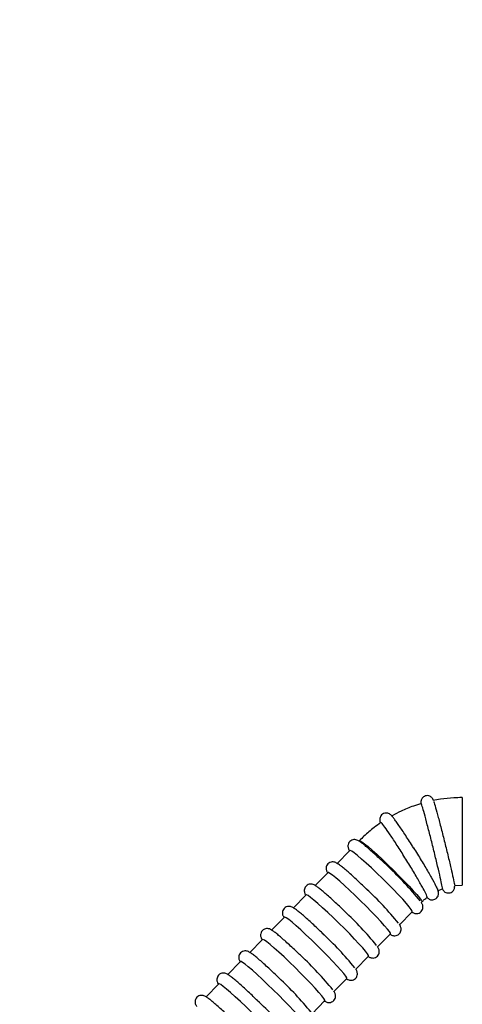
# Model space of a CAD drawing. Header units: inches. Extents: x 170 to 284, y 215 to 248.
# Tile 872 of 1056: x 235.71 to 235.86, y 225.795 to 226.129. Entities that reach past the tile are written whole.
import ezdxf

# ---------------------------------------------------------------- set-up
doc = ezdxf.new("R2010")
doc.units = ezdxf.units.IN
doc.header["$LTSCALE"] = 0.25
doc.header["$MEASUREMENT"] = 0
doc.layers.add('ANNOTATIONS', color=1, linetype='Continuous')
doc.layers.add('RH TOP OF HOOD', color=7, linetype='Continuous')
doc.styles.add('ARIAL', font='arial.ttf', dxfattribs={"height": 0.09375})
doc.dimstyles.new('STANDARD$0', dxfattribs={"dimtxt": 0.09375, "dimasz": 0.09375, "dimexe": 0.03125, "dimexo": 0.046875, "dimgap": 0.09, "dimtad": 0, "dimtih": 1, "dimtoh": 1, "dimdec": 4, "dimzin": 0, "dimdsep": 46, "dimtxsty": 'ARIAL', "dimcen": 0.09, "dimadec": 0, "dimazin": 0, "dimtfac": 1, "dimtdec": 4, "dimtofl": 0, "dimtmove": 0, "dimatfit": 1, "dimfxl": 1, "dimtolj": 1, "dimtzin": 0, "dimarcsym": 0})

# ---------------------------------------------------------------- blocks, each defined once
blk = doc.blocks.new('*D110')
at = {"layer": 'ANNOTATIONS', "color": 0, "lineweight": -2, "transparency": 16777216}
for p, q in [((235.2910738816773, 225.6576941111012), (235.2910738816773, 226.3915711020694)), ((236.4847417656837, 225.5817689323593), (236.4847417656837, 226.3915711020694)), ((235.3848238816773, 226.3603211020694), (235.577633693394, 226.3603211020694)), ((236.3909917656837, 226.3603211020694), (236.198181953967, 226.3603211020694))]:
    blk.add_line(p, q, dxfattribs=at)
at = {"layer": 'ANNOTATIONS', "color": 0, "transparency": 16777216}
for points in [[(235.3848238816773, 226.3759461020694), (235.3848238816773, 226.3446961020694), (235.2910738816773, 226.3603211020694)], [(236.3909917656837, 226.3759461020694), (236.3909917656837, 226.3446961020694), (236.4847417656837, 226.3603211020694)]]:
    blk.add_solid(points, dxfattribs=at)
at = {"layer": 'defpoints', "color": 0, "transparency": 16777216}
for p in [(236.4847417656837, 226.3603211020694), (235.2910738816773, 225.6108191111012), (236.4847417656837, 225.5348939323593)]:
    blk.add_point(p, dxfattribs=at)
at = {"layer": 'ANNOTATIONS', "color": 0, "transparency": 16777216, "insert": (235.8879078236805, 226.3603211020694), "char_height": 0.09375, "attachment_point": 5, "style": 'ARIAL'}
blk.add_mtext('\\A1;DIM "A"', dxfattribs=at)
blk = doc.blocks.new('*D111')
at = {"layer": 'ANNOTATIONS', "color": 0, "lineweight": -2, "transparency": 16777216}
for p, q in [((235.2910738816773, 225.6576941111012), (235.2910738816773, 226.0615542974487)), ((236.1899014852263, 225.2816237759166), (236.1899014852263, 226.0615542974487)), ((235.1973238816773, 226.0303042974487), (235.1035738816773, 226.0303042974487)), ((236.2836514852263, 226.0303042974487), (236.3774014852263, 226.0303042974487))]:
    blk.add_line(p, q, dxfattribs=at)
at = {"layer": 'ANNOTATIONS', "color": 0, "transparency": 16777216}
for points in [[(235.1973238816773, 226.0459292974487), (235.1973238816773, 226.0146792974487), (235.2910738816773, 226.0303042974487)], [(236.2836514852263, 226.0459292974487), (236.2836514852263, 226.0146792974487), (236.1899014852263, 226.0303042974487)]]:
    blk.add_solid(points, dxfattribs=at)
at = {"layer": 'defpoints', "color": 0, "transparency": 16777216}
for p in [(236.1899014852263, 226.0303042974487), (235.2910738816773, 225.6108191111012), (236.1899014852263, 225.2347487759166)]:
    blk.add_point(p, dxfattribs=at)
at = {"layer": 'ANNOTATIONS', "color": 0, "transparency": 16777216, "insert": (234.6019627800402, 226.0303042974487), "char_height": 0.09375, "attachment_point": 5, "style": 'ARIAL'}
blk.add_mtext('\\A1;PROJECTION', dxfattribs=at)

msp = doc.modelspace()

# ---------------------------------------------------------------- linework, layer by layer
at = {"layer": 'RH TOP OF HOOD'}
for p, q in [((235.8603450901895, 225.8655290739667), (235.8603450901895, 225.8358589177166)), ((235.8222811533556, 225.8476321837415), (235.81783439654, 225.8431053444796)), ((235.8148698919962, 225.8400874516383), (235.8104231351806, 225.8355606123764)), ((235.8577410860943, 225.8356708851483), (235.8603450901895, 225.8358589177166)), ((235.8074586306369, 225.8325427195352), (235.8030118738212, 225.8280158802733)), ((235.8520495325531, 225.833961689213), (235.8537019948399, 225.8346328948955)), ((235.8390007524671, 225.8223134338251), (235.8434475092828, 225.826840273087)), ((235.8000473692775, 225.824997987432), (235.7956006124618, 225.8204711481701)), ((235.8315894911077, 225.8147687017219), (235.8360362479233, 225.8192955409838)), ((235.7926361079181, 225.8174532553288), (235.7881893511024, 225.8129264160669)), ((235.7852248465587, 225.8099085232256), (235.780778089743, 225.8053816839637)), ((235.8241782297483, 225.8072239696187), (235.828624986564, 225.8117508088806)), ((235.7778135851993, 225.8023637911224), (235.7733668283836, 225.7978369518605)), ((235.8167669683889, 225.7996792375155), (235.8212137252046, 225.8042060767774)), ((235.8093557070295, 225.7921345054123), (235.8138024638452, 225.7966613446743))]:
    msp.add_line(p, q, dxfattribs=at)
at = {"layer": 'RH TOP OF HOOD', "flags": 128}
for points in [[(235.825526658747, 225.8509361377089), (235.825772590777, 225.8509049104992), (235.8263599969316, 225.850552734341), (235.8272607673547, 225.8498787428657), (235.8284459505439, 225.8489045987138), (235.8298774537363, 225.8476616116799), (235.8315092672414, 225.84618973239), (235.8332889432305, 225.8445362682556), (235.835159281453, 225.8427543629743), (235.8370601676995, 225.8409012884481), (235.838930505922, 225.8390366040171), (235.8407101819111, 225.8372202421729), (235.8423419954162, 225.83551058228), (235.8437734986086, 225.8339625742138), (235.8449586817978, 225.8326259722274), (235.8458594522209, 225.8315437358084), (235.8464468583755, 225.8307506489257), (235.8467020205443, 225.8302722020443), (235.8466925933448, 225.830143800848)], [(235.8434475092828, 225.826840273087), (235.8434246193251, 225.8270574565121), (235.8430852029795, 225.8276164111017), (235.8424172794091, 225.828484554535), (235.8414423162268, 225.8296339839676), (235.8401916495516, 225.8310277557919), (235.8387054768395, 225.8326210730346), (235.8370315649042, 225.8343627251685), (235.8352237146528, 225.8361967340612), (235.8333400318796, 225.8380641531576), (235.8314410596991, 225.8399049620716), (235.8295878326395, 225.8416599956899), (235.8278399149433, 225.8432728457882), (235.8262534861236, 225.8446916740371), (235.8248795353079, 225.8458708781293), (235.8237622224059, 225.846772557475), (235.8229374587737, 225.8473677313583), (235.8224317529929, 225.8476372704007), (235.8222811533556, 225.8476321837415)], [(235.8360362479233, 225.8192955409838), (235.8360133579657, 225.819512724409), (235.8356739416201, 225.8200716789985), (235.8350060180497, 225.8209398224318), (235.8340310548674, 225.8220892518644), (235.8327803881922, 225.8234830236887), (235.8312942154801, 225.8250763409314), (235.8296203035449, 225.8268179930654), (235.8278124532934, 225.828652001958), (235.8259287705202, 225.8305194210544), (235.8240297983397, 225.8323602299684), (235.8221765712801, 225.8341152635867), (235.8204286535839, 225.835728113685), (235.8188422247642, 225.8371469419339), (235.8174682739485, 225.8383261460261), (235.8163509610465, 225.8392278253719), (235.8155261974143, 225.8398229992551), (235.8150204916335, 225.8400925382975), (235.8148698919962, 225.8400874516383)], [(235.828624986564, 225.8117508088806), (235.8286020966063, 225.8119679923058), (235.8282626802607, 225.8125269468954), (235.8275947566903, 225.8133950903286), (235.826619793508, 225.8145445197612), (235.8253691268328, 225.8159382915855), (235.8238829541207, 225.8175316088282), (235.8222090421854, 225.8192732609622), (235.820401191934, 225.8211072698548), (235.8185175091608, 225.8229746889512), (235.8166185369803, 225.8248154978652), (235.8147653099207, 225.8265705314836), (235.8130173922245, 225.8281833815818), (235.8114309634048, 225.8296022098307), (235.8100570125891, 225.8307814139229), (235.8089396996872, 225.8316830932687), (235.8081149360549, 225.8322782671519), (235.8076092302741, 225.8325478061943), (235.8074586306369, 225.8325427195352)], [(235.8212137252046, 225.8042060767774), (235.8211908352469, 225.8044232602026), (235.8208514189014, 225.8049822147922), (235.8201834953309, 225.8058503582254), (235.8192085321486, 225.806999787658), (235.8179578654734, 225.8083935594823), (235.8164716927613, 225.809986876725), (235.8147977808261, 225.811728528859), (235.8129899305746, 225.8135625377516), (235.8111062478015, 225.815429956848), (235.8092072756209, 225.817270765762), (235.8073540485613, 225.8190257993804), (235.8056061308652, 225.8206386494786), (235.8040197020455, 225.8220574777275), (235.8026457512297, 225.8232366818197), (235.8015284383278, 225.8241383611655), (235.8007036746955, 225.8247335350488), (235.8001979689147, 225.8250030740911), (235.8000473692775, 225.824997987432)], [(235.8138024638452, 225.7966613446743), (235.8137795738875, 225.7968785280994), (235.813440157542, 225.797437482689), (235.8127722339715, 225.7983056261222), (235.8117972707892, 225.7994550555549), (235.8105466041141, 225.8008488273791), (235.8090604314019, 225.8024421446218), (235.8073865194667, 225.8041837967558), (235.8055786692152, 225.8060178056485), (235.8036949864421, 225.8078852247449), (235.8017960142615, 225.8097260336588), (235.7999427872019, 225.8114810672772), (235.7981948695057, 225.8130939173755), (235.796608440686, 225.8145127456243), (235.7952344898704, 225.8156919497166), (235.7941171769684, 225.8165936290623), (235.7932924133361, 225.8171888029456), (235.7927867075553, 225.817458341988), (235.7926361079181, 225.8174532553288)], [(235.8063912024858, 225.7891166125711), (235.8063683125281, 225.7893337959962), (235.8060288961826, 225.7898927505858), (235.8053609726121, 225.7907608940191), (235.8043860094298, 225.7919103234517), (235.8031353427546, 225.7933040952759), (235.8016491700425, 225.7948974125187), (235.7999752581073, 225.7966390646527), (235.7981674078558, 225.7984730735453), (235.7962837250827, 225.8003404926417), (235.7943847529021, 225.8021813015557), (235.7925315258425, 225.803936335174), (235.7907836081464, 225.8055491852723), (235.7891971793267, 225.8069680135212), (235.787823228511, 225.8081472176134), (235.786705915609, 225.8090488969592), (235.7858811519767, 225.8096440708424), (235.7853754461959, 225.8099136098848), (235.7852248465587, 225.8099085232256)], [(235.7989799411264, 225.7815718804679), (235.7989570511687, 225.7817890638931), (235.7986176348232, 225.7823480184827), (235.7979497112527, 225.7832161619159), (235.7969747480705, 225.7843655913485), (235.7957240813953, 225.7857593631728), (235.7942379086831, 225.7873526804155), (235.7925639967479, 225.7890943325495), (235.7907561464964, 225.7909283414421), (235.7888724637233, 225.7927957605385), (235.7869734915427, 225.7946365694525), (235.7851202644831, 225.7963916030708), (235.783372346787, 225.7980044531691), (235.7817859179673, 225.799423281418), (235.7804119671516, 225.8006024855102), (235.7792946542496, 225.801504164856), (235.7784698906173, 225.8020993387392), (235.7779641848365, 225.8023688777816), (235.7778135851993, 225.8023637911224)]]:
    msp.add_lwpolyline(points, dxfattribs=at)
at = {"layer": 'RH TOP OF HOOD'}
for centre, radius, start, end in [((235.7567981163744, 225.7575798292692), 0.1153226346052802, 39.21019964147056, 47.06921534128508), ((235.7493868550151, 225.7500350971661), 0.1153226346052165, 39.21019964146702, 47.06921534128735), ((235.7419755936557, 225.7424903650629), 0.1153226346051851, 39.21019964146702, 47.06921534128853), ((235.7345643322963, 225.7349456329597), 0.1153226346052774, 39.21019964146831, 47.06921534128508), ((235.7271530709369, 225.7274009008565), 0.115322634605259, 39.21019964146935, 47.06921534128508), ((235.7197418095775, 225.7198561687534), 0.1153226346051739, 39.21019964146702, 47.06921534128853), ((235.7123305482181, 225.7123114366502), 0.115322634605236, 39.21019964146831, 47.06921534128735)]:
    msp.add_arc(centre, radius, start, end, dxfattribs=at)
for points, knots in [([(235.8505894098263, 225.8646297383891), (235.8505632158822, 225.8647002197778), (235.8505162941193, 225.8648264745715), (235.8504108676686, 225.8650480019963), (235.8502229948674, 225.8653500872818), (235.8498908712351, 225.8657156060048), (235.8493673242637, 225.8660531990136), (235.8486611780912, 225.8662331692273), (235.8478858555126, 225.866150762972), (235.847225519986, 225.8658106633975), (235.8467774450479, 225.865343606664), (235.8465269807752, 225.8648834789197), (235.846412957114, 225.8644839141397), (235.8463770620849, 225.8641832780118), (235.8463737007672, 225.8639405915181), (235.8463870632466, 225.8637330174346), (235.846405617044, 225.8635986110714), (235.8464160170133, 225.8635232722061)], [0, 0, 0, 0, 0.0910806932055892, 0.1631547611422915, 0.2156268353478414, 0.2695142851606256, 0.338531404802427, 0.4160038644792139, 0.498382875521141, 0.5813848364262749, 0.6472797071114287, 0.7033800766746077, 0.7517136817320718, 0.7932182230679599, 0.8377465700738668, 0.9090520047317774, 1, 1, 1, 1]), ([(235.8603450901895, 225.8655290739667), (235.8593943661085, 225.8655120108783), (235.8569321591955, 225.8654678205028), (235.8536433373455, 225.8651206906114), (235.8513359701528, 225.8646851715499), (235.8505139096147, 225.864530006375)], [0, 0, 0, 0, 0.2882069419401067, 0.746404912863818, 1, 1, 1, 1]), ([(235.846532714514, 225.8635364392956), (235.8456257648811, 225.8632510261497), (235.8432772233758, 225.8625119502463), (235.8399482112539, 225.8611456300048), (235.8376208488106, 225.8599027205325), (235.8366265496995, 225.8593717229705)], [0, 0, 0, 0, 0.264896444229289, 0.6859480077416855, 1, 1, 1, 1]), ([(235.853641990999, 225.8347833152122), (235.8536575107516, 225.8347475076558), (235.8537582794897, 225.8345150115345), (235.8535466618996, 225.8356741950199), (235.852999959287, 225.8382301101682), (235.8520882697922, 225.84215103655), (235.8509566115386, 225.8468254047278), (235.8497191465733, 225.8517776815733), (235.8485246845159, 225.8564109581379), (235.8474946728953, 225.8602553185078), (235.8467958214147, 225.8626764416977), (235.8464562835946, 225.8637262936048), (235.8464831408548, 225.8634565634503), (235.8464861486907, 225.8634263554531)], [0, 0, 0, 0, 0.01945394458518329, 0.1263131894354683, 0.2331132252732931, 0.3404164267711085, 0.4482100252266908, 0.5561487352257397, 0.6639804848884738, 0.7716268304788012, 0.8791043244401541, 0.9864604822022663, 1, 1, 1, 1]), ([(235.8507199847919, 225.8641831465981), (235.8507347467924, 225.8641604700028), (235.8508083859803, 225.8640473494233), (235.8513335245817, 225.8622440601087), (235.8522355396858, 225.8589532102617), (235.8533875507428, 225.8545400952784), (235.854621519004, 225.8496564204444), (235.8558065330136, 225.8448182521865), (235.8568169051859, 225.8405379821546), (235.8574942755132, 225.8374756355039), (235.8578108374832, 225.835895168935), (235.8577619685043, 225.835913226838), (235.8577530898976, 225.8359165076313)], [0, 0, 0, 0, 0.02950852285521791, 0.1472011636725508, 0.2649470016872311, 0.3828019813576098, 0.5008218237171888, 0.6190447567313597, 0.7374408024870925, 0.8558199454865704, 0.973805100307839, 1, 1, 1, 1]), ([(235.8441844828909, 225.8479871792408), (235.8439515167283, 225.8483579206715), (235.8432742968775, 225.8494356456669), (235.8421630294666, 225.8511758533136), (235.8408981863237, 225.8531206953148), (235.839722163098, 225.854888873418), (235.8386659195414, 225.856434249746), (235.8377531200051, 225.8577195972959), (235.8369950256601, 225.8587297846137), (235.8364663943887, 225.8593487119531), (235.8360646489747, 225.8597567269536), (235.8354972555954, 225.8601177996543), (235.8348273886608, 225.8603153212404), (235.8340623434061, 225.8602810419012), (235.8333062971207, 225.859945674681), (235.8327614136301, 225.8593793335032), (235.8324819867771, 225.8587589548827), (235.8324002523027, 225.8582209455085), (235.8324256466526, 225.8577838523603), (235.8325016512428, 225.8574190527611), (235.8325689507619, 225.8572232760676), (235.8326082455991, 225.8571089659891)], [0, 0, 0, 0, 0.04587545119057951, 0.1333574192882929, 0.2209701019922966, 0.3087164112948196, 0.3967204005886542, 0.4852414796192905, 0.574954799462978, 0.6683852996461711, 0.7257439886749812, 0.7558681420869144, 0.7814682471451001, 0.8099300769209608, 0.8397642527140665, 0.8697147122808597, 0.8939978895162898, 0.9158526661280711, 0.9372134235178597, 0.9633401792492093, 0.9999999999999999, 0.9999999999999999, 0.9999999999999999, 0.9999999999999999]), ([(235.8328312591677, 225.8570439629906), (235.832055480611, 225.856494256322), (235.8300473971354, 225.8550713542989), (235.8276195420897, 225.8530081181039), (235.8260366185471, 225.8514410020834), (235.8255265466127, 225.8509360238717)], [0, 0, 0, 0, 0.2990705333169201, 0.7741366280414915, 0.9999999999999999, 0.9999999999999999, 0.9999999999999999, 0.9999999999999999]), ([(235.8484907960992, 225.8317616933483), (235.8484666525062, 225.8319447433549), (235.848418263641, 225.8323116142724), (235.8472385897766, 225.8345908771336), (235.8453810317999, 225.8378698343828), (235.8429673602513, 225.8419190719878), (235.8402886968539, 225.8462497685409), (235.837652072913, 225.8503644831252), (235.8353383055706, 225.8538256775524), (235.8336879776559, 225.8561158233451), (235.8328382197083, 225.8571520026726), (235.8328686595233, 225.8569129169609), (235.8328758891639, 225.8568561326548)], [0, 0, 0, 0, 0.1063353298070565, 0.2131184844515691, 0.3203509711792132, 0.4281105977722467, 0.5360680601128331, 0.6439442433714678, 0.7516386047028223, 0.8591585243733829, 0.966549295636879, 1, 1, 1, 1]), ([(235.8358259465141, 225.8415556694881), (235.8355107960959, 225.8418618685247), (235.8345946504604, 225.842751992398), (235.8330911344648, 225.8441844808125), (235.8313790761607, 225.845779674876), (235.8297857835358, 225.8472240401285), (235.8283517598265, 225.8484807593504), (235.8271084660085, 225.8495206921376), (235.8260619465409, 225.8503334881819), (235.8253473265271, 225.8508135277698), (235.8247536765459, 225.8511197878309), (235.8240845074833, 225.8513018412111), (235.8232990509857, 225.8512684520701), (235.8225238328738, 225.8509317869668), (235.8219300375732, 225.8503099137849), (235.8216414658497, 225.8495812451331), (235.821606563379, 225.8489245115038), (235.8217106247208, 225.848397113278), (235.8218862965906, 225.8479651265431), (235.8220242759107, 225.8476968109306), (235.8221427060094, 225.8475265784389), (235.8221677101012, 225.8474906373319)], [0, 0, 0, 0, 0.04491838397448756, 0.1305782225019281, 0.2163800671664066, 0.3023486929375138, 0.388639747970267, 0.4755746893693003, 0.5639805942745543, 0.656913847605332, 0.7089704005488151, 0.7435667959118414, 0.7731981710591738, 0.8044248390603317, 0.8361929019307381, 0.8654290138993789, 0.8908462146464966, 0.9160421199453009, 0.9466347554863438, 0.9887330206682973, 1, 1, 1, 1]), ([(235.8438443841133, 225.8485057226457), (235.844295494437, 225.8477928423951), (235.845630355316, 225.8456833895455), (235.8478019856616, 225.8420918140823), (235.8499692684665, 225.8383760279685), (235.8515530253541, 225.8354796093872), (235.8518956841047, 225.8346443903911), (235.852066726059, 225.8342274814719)], [0, 0, 0, 0, 0.1131527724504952, 0.3348254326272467, 0.5568215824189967, 0.7787825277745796, 1, 1, 1, 1]), ([(235.8284146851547, 225.8340109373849), (235.8280995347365, 225.8343171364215), (235.827183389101, 225.8352072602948), (235.8256798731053, 225.8366397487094), (235.8239678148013, 225.8382349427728), (235.8223745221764, 225.8396793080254), (235.8209404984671, 225.8409360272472), (235.8196972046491, 225.8419759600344), (235.8186506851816, 225.8427887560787), (235.8179360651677, 225.8432687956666), (235.8173424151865, 225.8435750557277), (235.8166732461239, 225.8437571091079), (235.8158877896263, 225.8437237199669), (235.8151125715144, 225.8433870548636), (235.8145187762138, 225.8427651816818), (235.8142302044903, 225.8420365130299), (235.8141953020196, 225.8413797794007), (235.8142993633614, 225.8408523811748), (235.8144750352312, 225.8404203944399), (235.8146130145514, 225.8401520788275), (235.81473144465, 225.8399818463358), (235.8147564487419, 225.8399459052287)], [0, 0, 0, 0, 0.04491838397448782, 0.130578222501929, 0.2163800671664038, 0.3023486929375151, 0.3886397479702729, 0.4755746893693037, 0.5639805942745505, 0.6569138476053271, 0.7089704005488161, 0.7435667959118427, 0.7731981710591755, 0.8044248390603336, 0.8361929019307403, 0.865429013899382, 0.8908462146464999, 0.9160421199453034, 0.9466347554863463, 0.9887330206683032, 1, 1, 1, 1]), ([(235.8210034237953, 225.8264662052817), (235.8206882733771, 225.8267724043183), (235.8197721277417, 225.8276625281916), (235.818268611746, 225.8290950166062), (235.8165565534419, 225.8306902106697), (235.814963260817, 225.8321345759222), (235.8135292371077, 225.833391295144), (235.8122859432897, 225.8344312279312), (235.8112394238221, 225.8352440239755), (235.8105248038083, 225.8357240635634), (235.8099311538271, 225.8360303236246), (235.8092619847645, 225.8362123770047), (235.8084765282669, 225.8361789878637), (235.807701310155, 225.8358423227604), (235.8071075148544, 225.8352204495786), (235.8068189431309, 225.8344917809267), (235.8067840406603, 225.8338350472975), (235.806888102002, 225.8333076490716), (235.8070637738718, 225.8328756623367), (235.8072017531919, 225.8326073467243), (235.8073201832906, 225.8324371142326), (235.8073451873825, 225.8324011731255)], [0, 0, 0, 0, 0.04491838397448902, 0.1305782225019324, 0.2163800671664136, 0.3023486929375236, 0.3886397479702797, 0.4755746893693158, 0.5639805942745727, 0.6569138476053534, 0.7089704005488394, 0.7435667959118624, 0.7731981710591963, 0.8044248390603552, 0.8361929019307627, 0.8654290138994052, 0.8908462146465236, 0.9160421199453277, 0.9466347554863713, 0.9887330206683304, 1, 1, 1, 1]), ([(235.8536586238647, 225.8346152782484), (235.8536683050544, 225.8345897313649), (235.8537028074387, 225.8344986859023), (235.85378082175, 225.8343324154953), (235.8539756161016, 225.8340172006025), (235.8543036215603, 225.833653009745), (235.8548229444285, 225.8333136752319), (235.8555264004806, 225.8331291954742), (235.856302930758, 225.8332059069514), (235.85696741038, 225.8335426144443), (235.8574197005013, 225.8340093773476), (235.8576729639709, 225.8344698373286), (235.8577890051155, 225.834871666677), (235.8578253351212, 225.8351715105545), (235.857829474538, 225.8353546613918), (235.8578247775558, 225.8354272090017), (235.8578230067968, 225.8354545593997)], [0, 0, 0, 0, 0.03934824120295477, 0.1402315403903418, 0.2042540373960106, 0.2699777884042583, 0.3543493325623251, 0.4491299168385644, 0.5500887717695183, 0.6523554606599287, 0.7334173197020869, 0.8023690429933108, 0.861793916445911, 0.9127653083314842, 0.9671125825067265, 1, 1, 1, 1]), ([(235.848449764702, 225.831666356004), (235.8485336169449, 225.8315795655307), (235.8486919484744, 225.831415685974), (235.849073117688, 225.8311325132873), (235.8496689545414, 225.8308797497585), (235.8503943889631, 225.8308083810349), (235.8511745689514, 225.8310184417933), (235.8518159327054, 225.8315019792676), (235.8522019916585, 225.8321107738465), (235.8523588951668, 225.8326908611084), (235.8523713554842, 225.8331687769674), (235.8523226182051, 225.8335140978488), (235.8522779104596, 225.8336676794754), (235.8522563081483, 225.8337418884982)], [0, 0, 0, 0, 0.1264012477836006, 0.2386734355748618, 0.3224260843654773, 0.4148724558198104, 0.514095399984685, 0.6144695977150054, 0.7029379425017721, 0.7792342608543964, 0.850833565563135, 0.9279243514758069, 1, 1, 1, 1]), ([(235.8433570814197, 225.8267096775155), (235.8434534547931, 225.8266454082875), (235.8436683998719, 225.8265020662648), (235.8440409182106, 225.8263426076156), (235.8446116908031, 225.826192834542), (235.8453599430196, 225.8262149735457), (235.846138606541, 225.8265375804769), (235.8467442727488, 225.8271506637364), (235.8470456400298, 225.8278795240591), (235.8470886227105, 225.8285418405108), (235.8469883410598, 225.8290736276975), (235.84681623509, 225.8295073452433), (235.8466574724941, 225.8298117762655), (235.8465158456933, 225.8300148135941), (235.8464657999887, 225.8300865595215)], [0, 0, 0, 0, 0.08358420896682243, 0.1864209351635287, 0.270898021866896, 0.3518068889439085, 0.4369781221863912, 0.5238016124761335, 0.604380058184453, 0.6740331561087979, 0.7427137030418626, 0.8251053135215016, 0.9381986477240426, 1, 1, 1, 1]), ([(235.8466929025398, 225.8301441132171), (235.8469551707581, 225.8304075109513), (235.8475244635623, 225.8309792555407), (235.8481725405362, 225.8314626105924), (235.8485220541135, 225.8317232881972)], [0, 0, 0, 0, 0.460691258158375, 1, 1, 1, 1]), ([(235.8135921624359, 225.8189214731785), (235.8132770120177, 225.8192276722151), (235.8123608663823, 225.8201177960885), (235.8108573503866, 225.821550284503), (235.8091452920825, 225.8231454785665), (235.8075519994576, 225.824589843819), (235.8061179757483, 225.8258465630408), (235.8048746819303, 225.8268864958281), (235.8038281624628, 225.8276992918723), (235.8031135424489, 225.8281793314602), (235.8025198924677, 225.8284855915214), (235.8018507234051, 225.8286676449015), (235.8010652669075, 225.8286342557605), (235.8002900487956, 225.8282975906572), (235.799696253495, 225.8276757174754), (235.7994076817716, 225.8269470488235), (235.7993727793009, 225.8262903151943), (235.7994768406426, 225.8257629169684), (235.7996525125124, 225.8253309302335), (235.7997904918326, 225.8250626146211), (235.7999089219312, 225.8248923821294), (235.7999339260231, 225.8248564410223)], [0, 0, 0, 0, 0.04491838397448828, 0.1305782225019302, 0.2163800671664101, 0.3023486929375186, 0.3886397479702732, 0.475574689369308, 0.5639805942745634, 0.6569138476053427, 0.7089704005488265, 0.7435667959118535, 0.7731981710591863, 0.8044248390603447, 0.8361929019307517, 0.8654290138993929, 0.890846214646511, 0.9160421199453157, 0.9466347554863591, 0.9887330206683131, 1, 1, 1, 1]), ([(235.8359458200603, 225.8191649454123), (235.8360421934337, 225.8191006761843), (235.8362571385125, 225.8189573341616), (235.8366296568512, 225.8187978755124), (235.8372004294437, 225.8186481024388), (235.8379486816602, 225.8186702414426), (235.8387273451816, 225.8189928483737), (235.8393330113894, 225.8196059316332), (235.8396343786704, 225.8203347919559), (235.8396773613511, 225.8209971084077), (235.8395770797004, 225.8215288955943), (235.8394049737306, 225.8219626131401), (235.8392462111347, 225.8222670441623), (235.8391045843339, 225.822470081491), (235.8390545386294, 225.8225418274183)], [0, 0, 0, 0, 0.0835842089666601, 0.1864209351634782, 0.270898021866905, 0.3518068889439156, 0.4369781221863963, 0.5238016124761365, 0.6043800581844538, 0.6740331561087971, 0.7427137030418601, 0.8251053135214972, 0.9381986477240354, 1, 1, 1, 1]), ([(235.8061809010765, 225.8113767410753), (235.8058657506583, 225.8116829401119), (235.8049496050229, 225.8125730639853), (235.8034460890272, 225.8140055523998), (235.8017340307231, 225.8156007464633), (235.8001407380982, 225.8170451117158), (235.7987067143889, 225.8183018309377), (235.7974634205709, 225.8193417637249), (235.7964169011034, 225.8201545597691), (235.7957022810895, 225.820634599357), (235.7951086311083, 225.8209408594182), (235.7944394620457, 225.8211229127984), (235.7936540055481, 225.8210895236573), (235.7928787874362, 225.820752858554), (235.7922849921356, 225.8201309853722), (235.7919964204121, 225.8194023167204), (235.7919615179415, 225.8187455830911), (235.7920655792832, 225.8182181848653), (235.792241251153, 225.8177861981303), (235.7923792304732, 225.8175178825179), (235.7924976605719, 225.8173476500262), (235.7925226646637, 225.8173117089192)], [0, 0, 0, 0, 0.04491838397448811, 0.1305782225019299, 0.2163800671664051, 0.302348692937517, 0.3886397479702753, 0.4755746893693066, 0.563980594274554, 0.6569138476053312, 0.7089704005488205, 0.7435667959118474, 0.7731981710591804, 0.8044248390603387, 0.8361929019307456, 0.8654290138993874, 0.8908462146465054, 0.9160421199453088, 0.9466347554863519, 0.9887330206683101, 1, 1, 1, 1]), ([(235.7987696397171, 225.8038320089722), (235.7984544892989, 225.8041382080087), (235.7975383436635, 225.8050283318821), (235.7960348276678, 225.8064608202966), (235.7943227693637, 225.8080560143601), (235.7927294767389, 225.8095003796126), (235.7912954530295, 225.8107570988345), (235.7900521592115, 225.8117970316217), (235.789005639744, 225.8126098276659), (235.7882910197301, 225.8130898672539), (235.7876973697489, 225.813396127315), (235.7870282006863, 225.8135781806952), (235.7862427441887, 225.8135447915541), (235.7854675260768, 225.8132081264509), (235.7848737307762, 225.812586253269), (235.7845851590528, 225.8118575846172), (235.7845502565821, 225.8112008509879), (235.7846543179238, 225.8106734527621), (235.7848299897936, 225.8102414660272), (235.7849679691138, 225.8099731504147), (235.7850863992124, 225.809802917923), (235.7851114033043, 225.809766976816)], [0, 0, 0, 0, 0.04491838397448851, 0.130578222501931, 0.216380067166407, 0.3023486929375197, 0.3886397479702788, 0.4755746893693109, 0.563980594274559, 0.656913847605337, 0.708970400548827, 0.743566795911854, 0.7731981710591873, 0.8044248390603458, 0.836192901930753, 0.8654290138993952, 0.8908462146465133, 0.916042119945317, 0.9466347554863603, 0.9887330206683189, 1, 1, 1, 1]), ([(235.8285345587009, 225.8116202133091), (235.8286309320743, 225.8115559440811), (235.8288458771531, 225.8114126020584), (235.8292183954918, 225.8112531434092), (235.8297891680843, 225.8111033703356), (235.8305374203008, 225.8111255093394), (235.8313160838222, 225.8114481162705), (235.83192175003, 225.81206119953), (235.8322231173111, 225.8127900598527), (235.8322660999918, 225.8134523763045), (235.832165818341, 225.8139841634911), (235.8319937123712, 225.8144178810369), (235.8318349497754, 225.8147223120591), (235.8316933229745, 225.8149253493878), (235.83164327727, 225.8149970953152)], [0, 0, 0, 0, 0.08358420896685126, 0.1864209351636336, 0.2708980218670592, 0.35180688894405, 0.4369781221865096, 0.5238016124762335, 0.6043800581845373, 0.67403315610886, 0.7427137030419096, 0.8251053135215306, 0.9381986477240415, 1, 1, 1, 1]), ([(235.7913583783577, 225.796287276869), (235.7910432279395, 225.7965934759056), (235.7901270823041, 225.7974835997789), (235.7886235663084, 225.7989160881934), (235.7869115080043, 225.8005112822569), (235.7853182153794, 225.8019556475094), (235.7838841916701, 225.8032123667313), (235.7826408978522, 225.8042522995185), (235.7815943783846, 225.8050650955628), (235.7808797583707, 225.8055451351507), (235.7802861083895, 225.8058513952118), (235.7796169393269, 225.806033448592), (235.7788314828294, 225.806000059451), (235.7780562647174, 225.8056633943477), (235.7774624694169, 225.8050415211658), (235.7771738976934, 225.804312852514), (235.7771389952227, 225.8036561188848), (235.7772430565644, 225.8031287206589), (235.7774187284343, 225.802696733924), (235.7775567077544, 225.8024284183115), (235.7776751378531, 225.8022581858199), (235.7777001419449, 225.8022222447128)], [0, 0, 0, 0, 0.04491838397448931, 0.1305782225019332, 0.2163800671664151, 0.3023486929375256, 0.3886397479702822, 0.4755746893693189, 0.5639805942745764, 0.6569138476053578, 0.7089704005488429, 0.7435667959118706, 0.7731981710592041, 0.8044248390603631, 0.8361929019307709, 0.8654290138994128, 0.8908462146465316, 0.9160421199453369, 0.9466347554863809, 0.988733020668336, 1, 1, 1, 1]), ([(235.8211232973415, 225.8040754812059), (235.8212196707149, 225.804011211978), (235.8214346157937, 225.8038678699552), (235.8218071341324, 225.803708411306), (235.8223779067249, 225.8035586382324), (235.8231261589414, 225.8035807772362), (235.8239048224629, 225.8039033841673), (235.8245104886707, 225.8045164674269), (235.8248118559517, 225.8052453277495), (235.8248548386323, 225.8059076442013), (235.8247545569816, 225.806439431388), (235.8245824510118, 225.8068731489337), (235.824423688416, 225.8071775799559), (235.8242820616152, 225.8073806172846), (235.8242320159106, 225.807452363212)], [0, 0, 0, 0, 0.08358420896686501, 0.1864209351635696, 0.2708980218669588, 0.3518068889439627, 0.4369781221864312, 0.5238016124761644, 0.6043800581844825, 0.6740331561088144, 0.7427137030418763, 0.8251053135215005, 0.938198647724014, 1, 1, 1, 1]), ([(235.8137120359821, 225.7965307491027), (235.8138084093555, 225.7964664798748), (235.8140233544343, 225.796323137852), (235.814395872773, 225.7961636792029), (235.8149666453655, 225.7960139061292), (235.815714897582, 225.796036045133), (235.8164935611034, 225.7963586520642), (235.8170992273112, 225.7969717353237), (235.8174005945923, 225.7977005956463), (235.817443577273, 225.7983629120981), (235.8173432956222, 225.7988946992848), (235.8171711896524, 225.7993284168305), (235.8170124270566, 225.7996328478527), (235.8168708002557, 225.7998358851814), (235.8168207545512, 225.7999076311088)], [0, 0, 0, 0, 0.08358420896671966, 0.1864209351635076, 0.2708980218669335, 0.3518068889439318, 0.436978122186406, 0.5238016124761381, 0.6043800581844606, 0.6740331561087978, 0.7427137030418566, 0.8251053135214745, 0.9381986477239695, 1, 1, 1, 1]), ([(235.7839471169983, 225.7887425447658), (235.7836319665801, 225.7890487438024), (235.7827158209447, 225.7899388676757), (235.781212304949, 225.7913713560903), (235.7795002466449, 225.7929665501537), (235.7779069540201, 225.7944109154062), (235.7764729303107, 225.7956676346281), (235.7752296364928, 225.7967075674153), (235.7741831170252, 225.7975203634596), (235.7734684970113, 225.7980004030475), (235.7728748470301, 225.7983066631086), (235.7722056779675, 225.7984887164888), (235.77142022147, 225.7984553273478), (235.770645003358, 225.7981186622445), (235.7700512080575, 225.7974967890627), (235.769762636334, 225.7967681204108), (235.7697277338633, 225.7961113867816), (235.769831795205, 225.7955839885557), (235.7700074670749, 225.7951520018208), (235.770145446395, 225.7948836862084), (235.7702638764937, 225.7947134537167), (235.7702888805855, 225.7946775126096)], [0, 0, 0, 0, 0.04491838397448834, 0.1305782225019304, 0.2163800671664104, 0.3023486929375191, 0.3886397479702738, 0.4755746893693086, 0.5639805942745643, 0.6569138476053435, 0.7089704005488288, 0.7435667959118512, 0.7731981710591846, 0.8044248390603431, 0.8361929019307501, 0.8654290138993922, 0.8908462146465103, 0.9160421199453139, 0.9466347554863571, 0.9887330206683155, 1, 1, 1, 1])]:
    msp.add_open_spline(points, degree=3, knots=knots, dxfattribs=at)

# ---------------------------------------------------------------- dimensions: what is measured, and where the dimension line sits
at = {"layer": 'ANNOTATIONS'}
dim = msp.add_linear_dim(base=(236.4847417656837, 226.3603211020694), p1=(235.2910738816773, 225.6108191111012), p2=(236.4847417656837, 225.5348939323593), text='DIM "A"', dimstyle='STANDARD$0', dxfattribs=at)
dim.commit()
dim.dimension.update_dxf_attribs({"geometry": '*D110', "text_midpoint": (235.8879078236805, 226.3603211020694)})
dim = msp.add_linear_dim(base=(236.1899014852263, 226.0303042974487), p1=(235.2910738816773, 225.6108191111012), p2=(236.1899014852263, 225.2347487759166), text='PROJECTION', dimstyle='STANDARD$0', dxfattribs=at)
dim.commit()
dim.dimension.update_dxf_attribs({"geometry": '*D111', "text_midpoint": (234.6019627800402, 226.0303042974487), "dimtype": 160})

doc.saveas('drawing.dxf')
